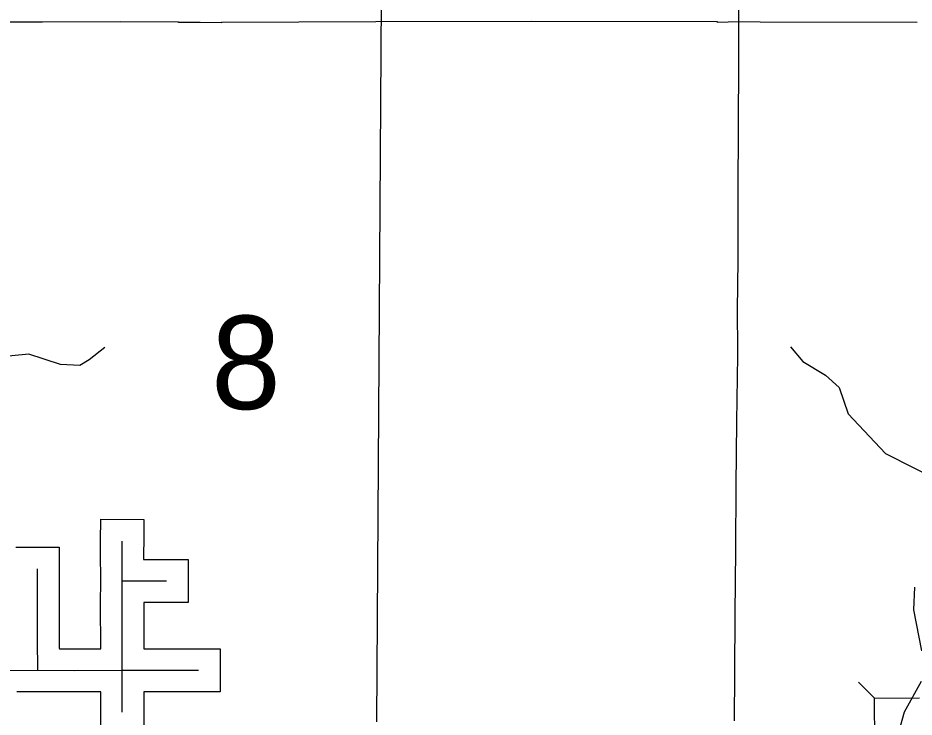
# Model space of a CAD drawing. Extents: x -1403959 to 81668, y -1400582 to 11018.
# Drawn here: x 6927.2 to 7047.8, y 9303.9 to 9398 of the extents above; entities that cross this region are included whole.
import ezdxf

# ---------------------------------------------------------------- set-up
doc = ezdxf.new("R2010")
doc.units = 0
for name, color, linetype in [('tdCiRRCL', 7, 'Continuous'), ('tdCiRROwnerTxt', 7, 'Continuous'), ('tdCiSecText', 7, 'Continuous'), ('tdCiSectLine', 7, 'Continuous'), ('tdCiSectNmbr', 7, 'Continuous'), ('tdCoSectLinePart', 7, 'Continuous'), ('tdCoSurfBitum', 7, 'Continuous')]:
    doc.layers.add(name, color=color, linetype=linetype)

msp = doc.modelspace()

# ---------------------------------------------------------------- linework, layer by layer
at = {"layer": 'tdCiRRCL'}
msp.add_lwpolyline([(6975.51, 9303.25), (6976.14, 9400.4)], dxfattribs=at)
at = {"layer": 'tdCiRROwnerTxt'}
for points in [[(6941.28, 9304.58), (6941.28, 9310.22), (6941.26, 9319.2), (6941.27, 9322.24), (6941.24, 9326.04), (6941.26, 9327.56)], [(6941.26, 9327.56), (6941.26, 9327.61)], [(6929.93, 9310.22), (6929.88, 9314.3), (6929.87, 9319.45), (6929.87, 9323.88)], [(6941.27, 9322.24), (6941.3, 9322.24)], [(6941.3, 9322.24), (6947.21, 9322.23)], [(6947.21, 9322.23), (6947.23, 9322.23)], [(6910.55, 9303.96), (6910.85, 9304.07), (6911.78, 9304.7), (6912.53, 9305.32), (6913.13, 9306.13), (6913.57, 9306.96), (6913.97, 9307.74), (6914.55, 9308.45), (6915.37, 9309.17), (6916.32, 9309.72), (6917.58, 9310.05), (6918.57, 9310.14), (6926.11, 9310.2), (6929.93, 9310.22), (6934.81, 9310.19), (6941.28, 9310.22), (6951.53, 9310.21)], [(6951.53, 9310.21), (6951.55, 9310.21)]]:
    msp.add_lwpolyline(points, dxfattribs=at)
at = {"layer": 'tdCiSecText'}
for points in [[(7040.35, 9308.61), (7042.49, 9306.48), (7048.55, 9306.51)], [(7040.39, 9298.28), (7042.52, 9300.43), (7042.49, 9306.48)]]:
    msp.add_lwpolyline(points, dxfattribs=at)
at = {"layer": 'tdCiSectLine'}
for points in [[(7048.22, 9397.41), (7027.1, 9397.47), (7024.24, 9397.48), (7021.37, 9397.41), (7021.37, 9397.49), (7021.29, 9397.49), (6996.4, 9397.56), (6975.39, 9397.5), (6954.68, 9397.41), (6954.64, 9397.41), (6954.64, 9397.38), (6951.76, 9397.4), (6948.87, 9397.39), (6948.87, 9397.42), (6948.84, 9397.42), (6948.84, 9397.44), (6941.07, 9397.49), (6930.53, 9397.45), (6930.53, 9397.45), (6919.88, 9397.44)], [(6926.96, 9326.78), (6932.77, 9326.78), (6932.77, 9323.88), (6932.77, 9319.45), (6932.78, 9314.32), (6932.8, 9313.14), (6932.82, 9313.14), (6932.82, 9313.1), (6934.82, 9313.09), (6938.37, 9313.11), (6938.35, 9319.19), (6938.35, 9319.2), (6938.35, 9319.21), (6938.37, 9322.23), (6938.34, 9326.02), (6938.34, 9326.04), (6938.34, 9326.06), (6938.35, 9327.63), (6938.38, 9330.54), (6944.18, 9330.49), (6944.16, 9327.59), (6944.15, 9326.03), (6944.15, 9325.14), (6947.23, 9325.14), (6950.13, 9325.13), (6950.13, 9319.33), (6947.22, 9319.33), (6944.16, 9319.33), (6944.16, 9319.2), (6944.18, 9313.12), (6944.18, 9313.12), (6944.18, 9313.12), (6951.56, 9313.11), (6954.46, 9313.11), (6954.45, 9307.31), (6951.55, 9307.31), (6944.18, 9307.32), (6944.18, 9304.57), (6944.18, 9301.67)], [(6938.38, 9301.67), (6938.38, 9304.58), (6938.38, 9307.31), (6934.83, 9307.29), (6934.81, 9307.29), (6934.79, 9307.29), (6929.94, 9307.32), (6927.07, 9307.29)]]:
    msp.add_lwpolyline(points, dxfattribs=at)
at = {"layer": 'tdCiSectNmbr'}
msp.add_lwpolyline([(7023.67, 9303.42), (7023.71, 9309.81), (7023.76, 9317.76), (7023.83, 9326.41), (7023.89, 9335.05), (7023.97, 9343.71), (7024.08, 9352.59), (7024.04, 9359.42), (7024.11, 9361.35), (7024.13, 9366.14), (7024.13, 9374.57), (7024.2, 9383.4), (7024.23, 9392.17), (7024.23, 9399.48), (7024.21, 9400.38)], dxfattribs=at)
at = {"layer": 'tdCoSurfBitum'}
for points in [[(6938.94, 9353.67), (6936.8, 9351.99), (6935.57, 9351.23), (6932.98, 9351.39), (6928.71, 9352.77), (6918.17, 9351.73)], [(7031.17, 9353.77), (7032.85, 9351.78), (7035.9, 9349.94), (7037.72, 9348.26), (7038.94, 9344.74), (7043.97, 9339.39), (7051.59, 9335.55)], [(7047.89, 9321.38), (7047.73, 9318.33), (7048.79, 9312.83)], [(7048.78, 9308.71), (7046.49, 9304.59), (7045.72, 9301.85), (7044.03, 9300.17), (7038.84, 9298.5), (7037.61, 9296.98), (7037.3, 9294.38), (7038.06, 9292.7), (7038.21, 9291.02), (7035.31, 9287.67), (7035.3, 9285.08), (7036.82, 9283.55), (7038.81, 9282.63), (7040.18, 9281.25), (7038.95, 9278.66), (7038.8, 9276.98), (7039.56, 9275.6), (7041.23, 9274.07), (7042.6, 9271.78), (7042.9, 9269.03), (7043.82, 9267.35), (7045.19, 9265.67), (7047.16, 9262), (7048.69, 9258.64)]]:
    msp.add_lwpolyline(points, dxfattribs=at)

# ---------------------------------------------------------------- texts
at = {"layer": 'tdCoSectLinePart'}
msp.add_text('8', height=12.57, rotation=359.9935, dxfattribs=at).set_placement((6953.24, 9345.37))

doc.saveas('drawing.dxf')
